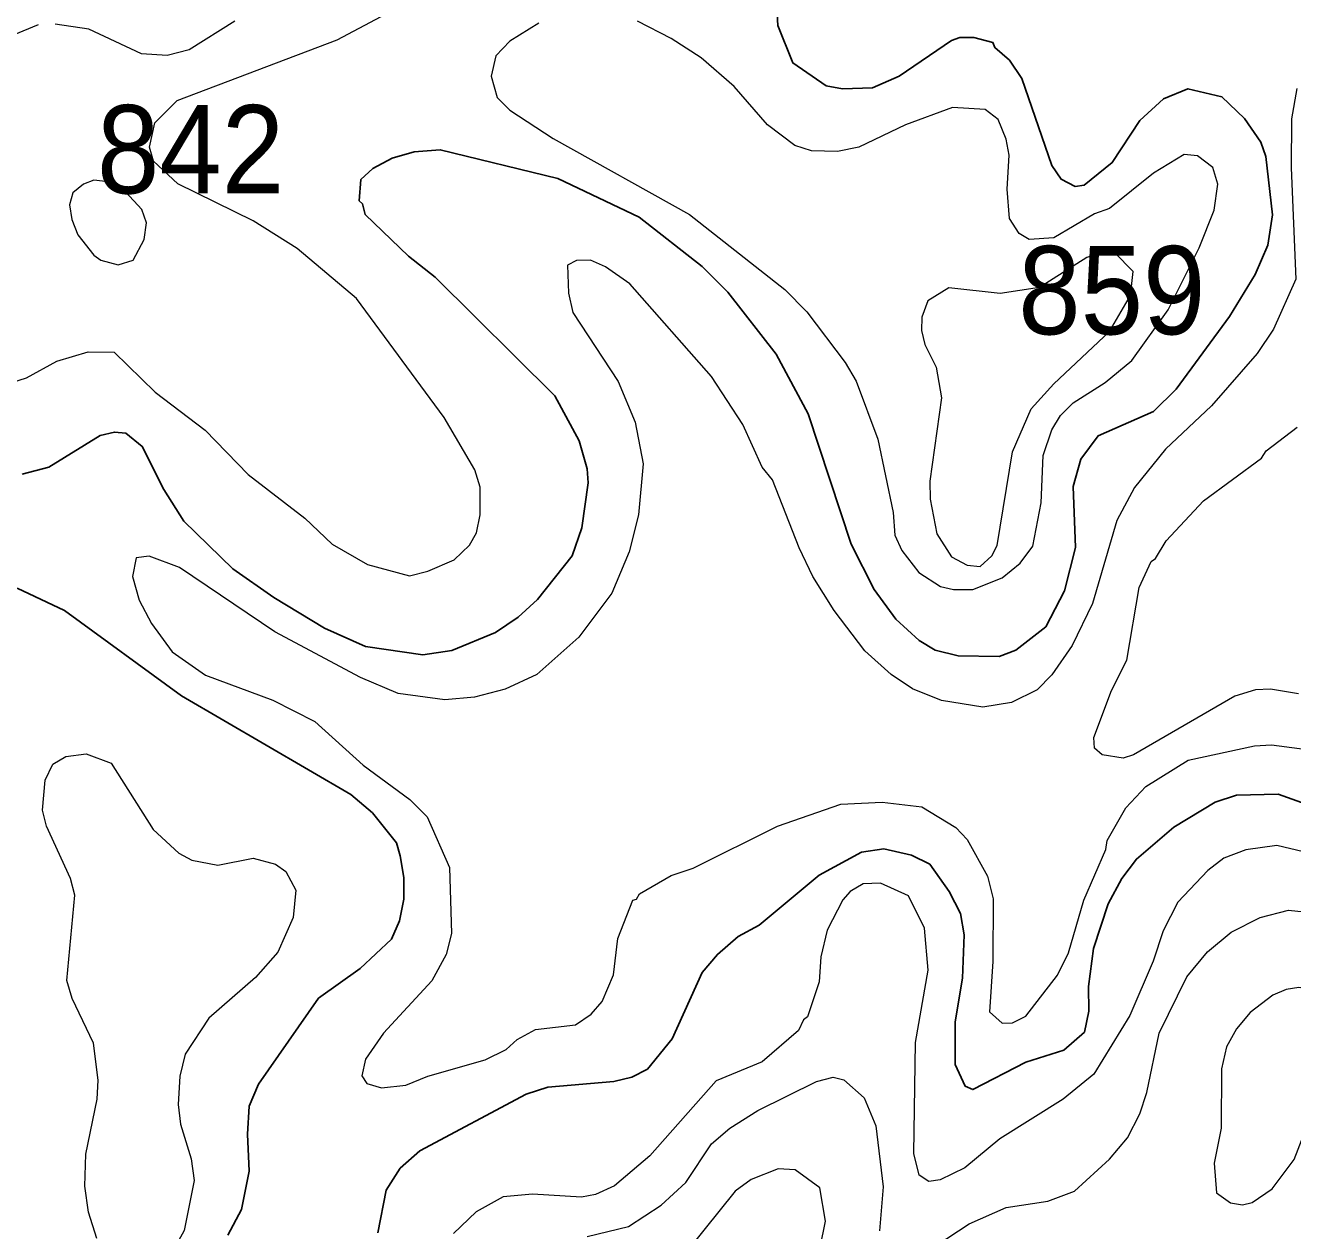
# Model space of a CAD drawing. Extents: x 673.3 to 698.5, y 6984.3 to 7012.3.
# Drawn here: x 682.894 to 684.042, y 6999.484 to 7000.576 of the extents above; entities that cross this region are included whole.
import ezdxf

# ---------------------------------------------------------------- set-up
doc = ezdxf.new("R2010")
doc.units = 0
doc.header["$LTSCALE"] = 0.032
doc.layers.add('1', color=7, linetype='Continuous', lineweight=25)
doc.layers.add('2', color=7, linetype='Continuous', lineweight=13)
doc.layers.add('21', color=7, linetype='Continuous')

msp = doc.modelspace()

# ---------------------------------------------------------------- linework, layer by layer
at = {"layer": '1'}
for points in [[(683.574, 7000.6024), (683.5756, 7000.576), (683.589, 7000.542), (683.6194, 7000.5213), (683.634, 7000.5187), (683.6612, 7000.5195), (683.6853, 7000.5299), (683.7327, 7000.5624), (683.7402, 7000.5651), (683.7531, 7000.5651), (683.7703, 7000.5604), (683.7721, 7000.556), (683.7854, 7000.5444), (683.7966, 7000.5278), (683.8237, 7000.4492), (683.832, 7000.4366), (683.8449, 7000.43), (683.8528, 7000.4312), (683.8783, 7000.4517), (683.9034, 7000.4898), (683.9247, 7000.5094), (683.9469, 7000.5186), (683.9777, 7000.5114), (683.9982, 7000.4918), (684.0128, 7000.4701), (684.0176, 7000.4572), (684.0235, 7000.4043), (684.0194, 7000.377), (684.0077, 7000.3503), (683.9846, 7000.3121), (683.9361, 7000.2464), (683.9158, 7000.2262), (683.8655, 7000.2042), (683.8499, 7000.1828), (683.8429, 7000.1583), (683.8451, 7000.103), (683.8352, 7000.0636), (683.8181, 7000.0309), (683.7909, 7000.0099), (683.7758, 7000.004), (683.7387, 7000.0048), (683.7181, 7000.0099), (683.7035, 7000.0187), (683.6825, 7000.038), (683.6628, 7000.0647), (683.6418, 7000.106), (683.6031, 7000.2241), (683.5741, 7000.2782), (683.5301, 7000.3344), (683.5069, 7000.3576), (683.4499, 7000.4024), (683.3763, 7000.4374), (683.2697, 7000.4634), (683.246, 7000.4615), (683.2262, 7000.4557), (683.2086, 7000.4464), (683.1978, 7000.4363), (683.1962, 7000.4171), (683.1993, 7000.4142), (683.2018, 7000.4047), (683.2411, 7000.3669), (683.2651, 7000.3478), (683.3734, 7000.2404), (683.3955, 7000.1997), (683.4028, 7000.1741), (683.4037, 7000.1615), (683.3979, 7000.1206), (683.3891, 7000.0953), (683.3579, 7000.0559), (683.3403, 7000.0397), (683.3197, 7000.0258), (683.2802, 7000.0096), (683.2541, 7000.0057), (683.202, 7000.0132), (683.1649, 7000.0297), (683.1191, 7000.0575), (683.082, 7000.0835), (683.0374, 7000.1267), (683.0193, 7000.1554), (682.9998, 7000.1945), (682.9851, 7000.2066), (682.9746, 7000.2075), (682.9618, 7000.2044), (682.9153, 7000.1756)], [(682.9153, 7000.1756), (682.8911, 7000.1695)], [(683.0774, 6999.4798), (683.0898, 6999.503), (683.0967, 6999.5378), (683.0951, 6999.5712), (683.0967, 6999.5965), (683.105, 6999.6166), (683.1595, 6999.6945), (683.1972, 6999.7214), (683.2257, 6999.7481), (683.2327, 6999.7645), (683.2368, 6999.7841), (683.2368, 6999.8039), (683.2335, 6999.8234), (683.2302, 6999.8353), (683.2083, 6999.8623), (683.1888, 6999.879), (683.0355, 6999.9684), (682.9294, 7000.0457), (682.8864, 7000.0661)], [(684.0539, 6999.8703), (684.0286, 6999.8795), (683.9909, 6999.8785), (683.9715, 6999.872), (683.9342, 6999.8494), (683.9003, 6999.8205), (683.887, 6999.8029), (683.8748, 6999.78), (683.8613, 6999.7394), (683.8568, 6999.705), (683.8573, 6999.6828), (683.8532, 6999.6637), (683.8345, 6999.6473), (683.8, 6999.6366), (683.7521, 6999.6116), (683.7452, 6999.6146), (683.7361, 6999.6343), (683.736, 6999.673), (683.7426, 6999.7127), (683.7441, 6999.7518), (683.7408, 6999.7713), (683.7307, 6999.7913), (683.7131, 6999.8158), (683.6966, 6999.8241), (683.6714, 6999.8297), (683.6514, 6999.8269), (683.613, 6999.806), (683.5587, 6999.7608), (683.5395, 6999.7505), (683.5208, 6999.7342), (683.507, 6999.7178), (683.4799, 6999.6577), (683.4575, 6999.6303), (683.4431, 6999.623), (683.427, 6999.619), (683.3671, 6999.6138), (683.3475, 6999.6074), (683.2511, 6999.556), (683.2333, 6999.5403), (683.2207, 6999.5205), (683.2133, 6999.4819)]]:
    msp.add_lwpolyline(points, dxfattribs=at)
at = {"layer": '2'}
for points in [[(682.8816, 7000.2524), (682.8949, 7000.2566), (682.9224, 7000.2718), (682.9507, 7000.2801), (682.9743, 7000.28), (683.0116, 7000.2438), (683.0568, 7000.2092), (683.0959, 7000.1691), (683.147, 7000.1295), (683.1717, 7000.1058), (683.2037, 7000.0875), (683.2418, 7000.0773), (683.2586, 7000.0815), (683.2822, 7000.0918), (683.2963, 7000.1049), (683.3026, 7000.1161), (683.306, 7000.1324), (683.3059, 7000.1577), (683.3011, 7000.1734), (683.2734, 7000.2207), (683.1939, 7000.3286), (683.1402, 7000.374), (683.1002, 7000.3988), (683.0322, 7000.4325), (683.01, 7000.453), (683.0064, 7000.4657), (683.0113, 7000.4877), (683.0316, 7000.5081), (683.1763, 7000.5629), (683.2163, 7000.584)], [(682.9056, 7000.5764), (682.8652, 7000.5599)], [(683.0836, 7000.5798), (683.0423, 7000.554), (683.0224, 7000.5489), (682.9993, 7000.5504), (682.9516, 7000.5725), (682.9211, 7000.5772)], [(683.3589, 7000.5781), (683.3327, 7000.5616), (683.3202, 7000.5486), (683.3157, 7000.53), (683.3213, 7000.5108), (683.3327, 7000.4993), (683.3719, 7000.4735), (683.4956, 7000.4048), (683.5817, 7000.3366), (683.6016, 7000.3166), (683.6364, 7000.2706), (683.6463, 7000.2535), (683.6659, 7000.201), (683.6798, 7000.1346), (683.6814, 7000.114), (683.6879, 7000.1002), (683.7031, 7000.0801), (683.7229, 7000.0677), (683.7346, 7000.0649), (683.7521, 7000.0649), (683.7787, 7000.0753), (683.7951, 7000.0888), (683.8064, 7000.1041), (683.8141, 7000.1435), (683.8158, 7000.1864), (683.8237, 7000.2095), (683.8314, 7000.2224), (683.8431, 7000.234), (683.872, 7000.2523), (683.896, 7000.2723), (683.929, 7000.3183), (683.9571, 7000.3744), (683.9707, 7000.4085), (683.9739, 7000.4323), (683.9696, 7000.4472), (683.9556, 7000.4577), (683.9435, 7000.4591), (683.9158, 7000.442), (683.8759, 7000.4102), (683.8623, 7000.4054), (683.8256, 7000.3836), (683.8031, 7000.3819), (683.794, 7000.3874), (683.7854, 7000.4011), (683.7832, 7000.4275), (683.7849, 7000.4583), (683.7824, 7000.473), (683.7751, 7000.4909), (683.7634, 7000.4999), (683.7336, 7000.5015), (683.691, 7000.4859), (683.6487, 7000.4657), (683.6296, 7000.4617), (683.606, 7000.4625), (683.5908, 7000.4671), (683.566, 7000.4859), (683.536, 7000.5208), (683.5061, 7000.5465), (683.4788, 7000.5641), (683.4483, 7000.5798)], [(684.0455, 7000.5189), (684.0406, 7000.4913), (684.0405, 7000.4471), (684.0446, 7000.346), (684.0245, 7000.3009), (684.0097, 7000.2787), (683.9681, 7000.2312), (683.9265, 7000.1921), (683.8985, 7000.1574), (683.8824, 7000.1275), (683.8606, 7000.0523), (683.8421, 7000.0142), (683.8237, 6999.9874), (683.8103, 6999.974), (683.7871, 6999.9624), (683.7612, 6999.9583), (683.7236, 6999.9641), (683.6975, 6999.9748), (683.678, 6999.9878), (683.6542, 7000.0093), (683.6266, 7000.0457), (683.6072, 7000.0767), (683.5947, 7000.1025), (683.5707, 7000.1642), (683.5613, 7000.1758), (683.5437, 7000.2144), (683.5153, 7000.258), (683.4414, 7000.3417), (683.4195, 7000.3573), (683.4057, 7000.3632), (683.3932, 7000.3631), (683.3851, 7000.3587), (683.3858, 7000.3333), (683.3899, 7000.3159), (683.4309, 7000.2534), (683.4463, 7000.2165), (683.4534, 7000.1788), (683.4493, 7000.1326), (683.4408, 7000.0989), (683.4252, 7000.0615), (683.3951, 7000.0215), (683.3572, 6999.9879), (683.3286, 6999.9745), (683.3006, 6999.9674), (683.2739, 6999.965), (683.2317, 6999.9706), (683.1974, 6999.985), (683.1198, 7000.0266), (683.0335, 7000.0848), (683.006, 7000.095), (682.9942, 7000.0934), (682.9909, 7000.0765), (682.9969, 7000.0553), (683.0083, 7000.034), (683.027, 7000.0085), (683.0571, 6999.9871), (683.1182, 6999.9647), (683.156, 6999.9453), (683.1999, 6999.9056), (683.2423, 6999.8746), (683.2579, 6999.8589), (683.278, 6999.8128), (683.2799, 6999.7531), (683.2752, 6999.7342), (683.2622, 6999.7102), (683.2182, 6999.6629), (683.2019, 6999.6393), (683.1986, 6999.6241), (683.2032, 6999.6172), (683.2164, 6999.6131), (683.2387, 6999.6156), (683.2586, 6999.6238), (683.3104, 6999.6385), (683.3294, 6999.6479), (683.3395, 6999.657), (683.3559, 6999.666), (683.3921, 6999.6704), (683.4063, 6999.68), (683.4164, 6999.6915), (683.4265, 6999.7157), (683.4307, 6999.7485), (683.4441, 6999.7834), (683.4475, 6999.7841), (683.4503, 6999.789), (683.479, 6999.8058), (683.4988, 6999.8124), (683.5752, 6999.8503), (683.6326, 6999.8704)], [(683.9137, 7000.0903), (683.9175, 7000.0928), (683.9273, 7000.109), (683.9611, 7000.1452), (684.0136, 7000.184), (684.0179, 7000.1905), (684.0457, 7000.212)], [(684.0469, 6999.9704), (684.0218, 6999.9746), (684.0081, 6999.9738), (683.9893, 6999.9681), (683.8975, 6999.915), (683.8883, 6999.912), (683.8691, 6999.915), (683.8623, 6999.9212), (683.8618, 6999.9308), (683.8778, 6999.9733), (683.8915, 7000.0008), (683.9027, 7000.0666), (683.9137, 7000.0903)], [(682.9588, 6999.4768), (682.951, 6999.5005), (682.9477, 6999.5242), (682.9486, 6999.5531), (682.959, 6999.6031), (682.9599, 6999.6202), (682.9558, 6999.6538), (682.9364, 6999.6943), (682.9314, 6999.7106), (682.9387, 6999.7879), (682.9349, 6999.8029), (682.913, 6999.8503), (682.9095, 6999.8648), (682.912, 6999.8922), (682.9189, 6999.9067), (682.9306, 6999.9135), (682.9491, 6999.916), (682.9716, 6999.9074), (683.0097, 6999.8474), (683.033, 6999.8259), (683.0448, 6999.8195), (683.0682, 6999.8151), (683.1004, 6999.8214), (683.1206, 6999.816), (683.1299, 6999.8094), (683.1389, 6999.7925), (683.1365, 6999.7676), (683.1227, 6999.7363), (683.1024, 6999.7132), (683.0601, 6999.6765), (683.0388, 6999.6438), (683.0339, 6999.6237), (683.0324, 6999.598), (683.0344, 6999.5804), (683.044, 6999.5488), (683.0469, 6999.5292), (683.0377, 6999.4839), (683.0293, 6999.4685)], [(683.6326, 6999.8704), (683.67, 6999.8721), (683.7059, 6999.8679), (683.7366, 6999.8492), (683.7471, 6999.8383), (683.7653, 6999.8051), (683.7704, 6999.7845), (683.7703, 6999.7277), (683.7671, 6999.6821), (683.7788, 6999.6719), (683.7881, 6999.6721), (683.8001, 6999.6781), (683.8287, 6999.7154), (683.8387, 6999.7355), (683.8527, 6999.7833), (683.8725, 6999.8293), (683.8738, 6999.8373), (683.8907, 6999.8671), (683.9088, 6999.8863), (683.9472, 6999.9103), (684.0072, 6999.9233), (684.0225, 6999.9242), (684.0664, 6999.9183)], [(684.0515, 6999.8271), (684.0273, 6999.8328), (683.9993, 6999.8289), (683.9793, 6999.8214), (683.965, 6999.8103), (683.9379, 6999.7816), (683.9244, 6999.7554), (683.9155, 6999.7281), (683.8944, 6999.6789), (683.8618, 6999.6257), (683.8338, 6999.603), (683.7764, 6999.567), (683.7449, 6999.5407), (683.7225, 6999.53), (683.7123, 6999.5285), (683.7036, 6999.5342), (683.6986, 6999.5538), (683.7002, 6999.6544), (683.7115, 6999.72), (683.7084, 6999.7578), (683.6938, 6999.7871), (683.6684, 6999.7987), (683.6527, 6999.798), (683.6409, 6999.7913), (683.6344, 6999.7836), (683.6203, 6999.7562), (683.6143, 6999.732), (683.613, 6999.7092), (683.6024, 6999.6777), (683.5986, 6999.675), (683.5941, 6999.6651), (683.5612, 6999.6369), (683.5197, 6999.6196), (683.4596, 6999.5517)], [(683.946, 6999.7138), (683.9645, 6999.7364), (683.986, 6999.7544), (684.0123, 6999.7677), (684.0381, 6999.7743), (684.0607, 6999.7719)], [(683.6988, 6999.457), (683.7488, 6999.4899), (683.7824, 6999.5047), (683.8199, 6999.5104), (683.8441, 6999.5195), (683.8758, 6999.5485), (683.8921, 6999.568), (683.9034, 6999.5898), (683.9097, 6999.6091), (683.9209, 6999.6628), (683.946, 6999.7138)], [(683.4029, 6999.4786), (683.4402, 6999.4877), (683.4697, 6999.5069), (683.4922, 6999.5275), (683.5155, 6999.5625), (683.5321, 6999.5768), (683.5574, 6999.5926), (683.6104, 6999.619), (683.6255, 6999.6228), (683.6353, 6999.6205), (683.6537, 6999.6041), (683.6643, 6999.5789), (683.6709, 6999.5234), (683.6676, 6999.4837)], [(683.4596, 6999.5517), (683.4276, 6999.5244), (683.4103, 6999.5165), (683.3976, 6999.5141), (683.3534, 6999.517), (683.3267, 6999.5146), (683.3024, 6999.501), (683.2817, 6999.4811)], [(683.6139, 6999.4684), (683.6187, 6999.4923), (683.6136, 6999.5227), (683.5912, 6999.539), (683.5757, 6999.5397), (683.5514, 6999.5301), (683.5368, 6999.5197), (683.495, 6999.4673)]]:
    msp.add_lwpolyline(points, dxfattribs=at)
for points in [[(682.9781, 7000.3591), (682.9915, 7000.3632), (683.0015, 7000.3821), (683.0038, 7000.3971), (682.9995, 7000.4091), (682.9848, 7000.4253), (682.9718, 7000.4339), (682.9561, 7000.4358), (682.9465, 7000.4322), (682.937, 7000.4242), (682.9339, 7000.4134), (682.936, 7000.4002), (682.9415, 7000.3863), (682.9559, 7000.3678), (682.9624, 7000.3632)], [(683.7881, 7000.1896), (683.8048, 7000.2285), (683.8253, 7000.2513), (683.8759, 7000.2986), (683.8948, 7000.3313), (683.8972, 7000.353), (683.8803, 7000.3702), (683.8688, 7000.3704), (683.8554, 7000.3656), (683.8125, 7000.3384), (683.7769, 7000.333), (683.7304, 7000.3382), (683.7112, 7000.3265), (683.706, 7000.3115), (683.7056, 7000.2994), (683.7085, 7000.2869), (683.7189, 7000.2662), (683.7237, 7000.2385), (683.7132, 7000.1629), (683.7133, 7000.1467), (683.7196, 7000.1153), (683.7327, 7000.0944), (683.7469, 7000.087), (683.7588, 7000.0856), (683.7693, 7000.0952), (683.774, 7000.1047)], [(684.0519, 6999.5709), (684.0886, 6999.6318), (684.0967, 6999.6639), (684.094, 6999.6806), (684.0814, 6999.6983), (684.0473, 6999.7042), (684.036, 6999.7025), (684.0238, 6999.6971), (684.0034, 6999.6815), (683.9909, 6999.6668), (683.9818, 6999.6503), (683.9774, 6999.6306), (683.977, 6999.5766), (683.9706, 6999.545), (683.9729, 6999.5182), (683.9855, 6999.5091), (683.9962, 6999.5072), (684.005, 6999.5094), (684.0232, 6999.5217), (684.0431, 6999.5482)]]:
    msp.add_lwpolyline(points, close=True, dxfattribs=at)

# ---------------------------------------------------------------- texts
at = {"layer": '21', "width": 0.95}
for s, p in [('842', (682.9588, 7000.4238)), ('859', (683.7932, 7000.2961))]:
    msp.add_text(s, height=0.08, dxfattribs=at).set_placement(p)

doc.saveas('drawing.dxf')
